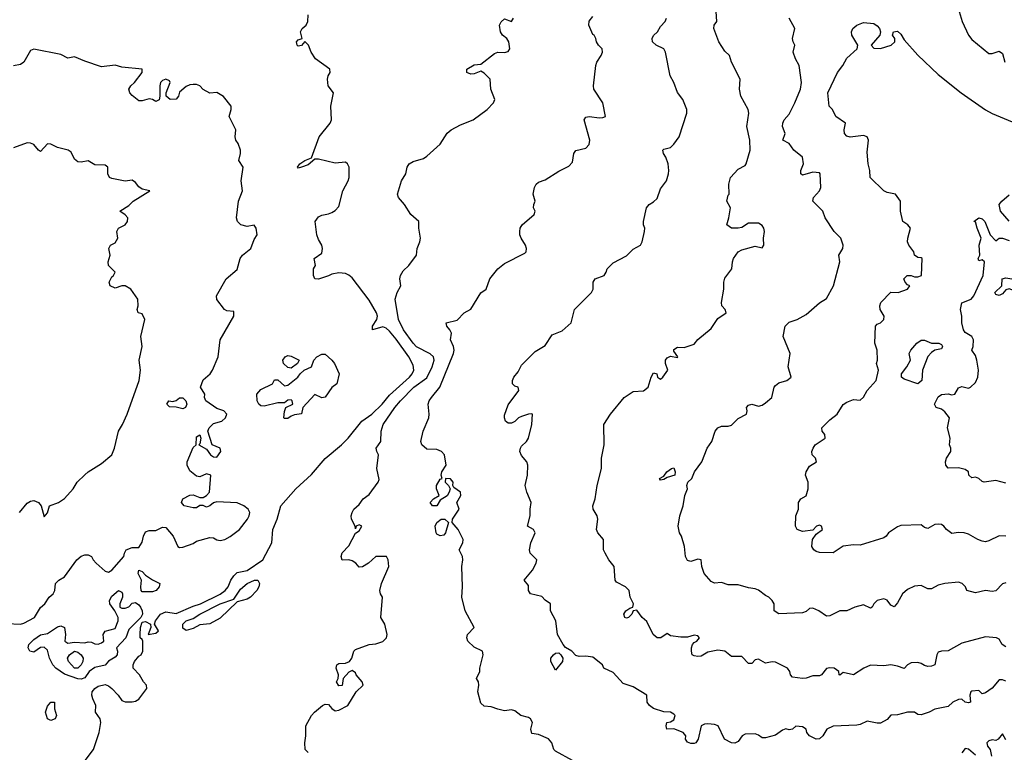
# Model space of a CAD drawing. Header units: metres. Extents: x -51132 to -49532, y -231222 to -229437.
# Tile 567 of 656: x -50220 to -50075, y -230152 to -230043. Entities that reach past the tile are written whole.
import ezdxf

# ---------------------------------------------------------------- set-up
doc = ezdxf.new("R2010")
doc.units = ezdxf.units.M
for name, color, linetype in [('CONTOUR_HALF', 8, 'Continuous'), ('CONTOUR_INDEX', 1, 'Continuous'), ('CONTOUR_INTER', 3, 'Continuous')]:
    doc.layers.add(name, color=color, linetype=linetype)

msp = doc.modelspace()

# ---------------------------------------------------------------- linework, layer by layer
at = {"layer": 'CONTOUR_HALF'}
for points, elevation in [([(-50081.46, -230042.26), (-50081.04, -230043.76), (-50080.09, -230045.76), (-50079.58, -230046.41), (-50077.08, -230048.45), (-50076.58, -230048.46), (-50075.58, -230048.1), (-50075.08, -230048.48), (-50074.72, -230049.76)], 77.5), ([(-50177.58, -230151.71), (-50178.01, -230151.26), (-50178.08, -230150.26), (-50177.92, -230149.26), (-50177.91, -230147.76), (-50177.07, -230146.26), (-50176.66, -230145.76), (-50175.46, -230144.76), (-50175.08, -230144.59), (-50174.58, -230144.62), (-50174.08, -230145.23), (-50173.58, -230145.54), (-50173.08, -230145.45), (-50171.75, -230144.76), (-50170.48, -230142.76), (-50169.46, -230141.76), (-50169.61, -230141.26), (-50170.49, -230140.26), (-50170.58, -230139.94), (-50171.08, -230139.62), (-50171.58, -230139.84), (-50172.41, -230140.76), (-50172.58, -230141.81), (-50173.08, -230141.87), (-50173.41, -230141.26), (-50173.17, -230140.76), (-50173.12, -230140.26), (-50173.47, -230139.26), (-50173.37, -230138.76), (-50173.08, -230138.57), (-50172.08, -230138.53), (-50171.48, -230138.26), (-50171.13, -230137.76), (-50170.82, -230136.76), (-50170.58, -230136.51), (-50168.58, -230135.76), (-50167.58, -230135.65), (-50166.58, -230135.31), (-50166.02, -230134.76), (-50165.92, -230134.26), (-50166.29, -230132.76), (-50166.84, -230131.76), (-50166.62, -230128.76), (-50166.91, -230128.26), (-50167.01, -230127.76), (-50166.77, -230126.76), (-50165.69, -230124.26), (-50165.78, -230123.26), (-50166, -230122.76), (-50167.58, -230122.78), (-50168.69, -230123.76), (-50169.58, -230124.3), (-50170.08, -230124.34), (-50170.53, -230123.76), (-50171.08, -230123.38), (-50171.58, -230123.26), (-50172.58, -230123.28), (-50172.72, -230122.76), (-50172.58, -230122.2), (-50171.58, -230121.18), (-50170.58, -230119.29), (-50170.08, -230118.96), (-50169.64, -230118.26), (-50170.08, -230118.06), (-50170.48, -230118.26), (-50170.58, -230118.65), (-50170.66, -230118.26), (-50171.2, -230117.26), (-50171.22, -230116.76), (-50171.08, -230116.26), (-50170.82, -230115.76), (-50170.08, -230115.1), (-50169.47, -230114.26), (-50168.58, -230113.58), (-50167.23, -230111.76), (-50167.08, -230111.38), (-50167.44, -230109.76), (-50167.21, -230107.76), (-50167.47, -230107.26), (-50167.56, -230106.76), (-50166.86, -230105.76), (-50166.79, -230104.26), (-50166.52, -230103.26), (-50164.81, -230100.76), (-50163.95, -230099.76), (-50162, -230097.76), (-50160.08, -230096.38), (-50159.3, -230094.76), (-50158.99, -230093.76), (-50159.09, -230093.26), (-50159.58, -230092.83), (-50161.58, -230091.78), (-50162.06, -230091.26), (-50163.52, -230089.26), (-50164.25, -230087.76), (-50164.74, -230084.76), (-50164.46, -230083.76), (-50163.89, -230082.76), (-50164.05, -230081.76), (-50163.93, -230081.26), (-50163.58, -230080.56), (-50162.72, -230079.76), (-50161.61, -230078.26), (-50161.48, -230077.26), (-50161.08, -230076.26), (-50161.01, -230075.76), (-50161.24, -230074.26), (-50161.26, -230073.26), (-50162.42, -230072.26), (-50163.38, -230070.76), (-50164.23, -230069.76), (-50164.41, -230069.26), (-50163.79, -230067.26), (-50163.17, -230066.26), (-50162.96, -230065.26), (-50162.65, -230064.76), (-50162.08, -230064.4), (-50160.58, -230063.97), (-50160.08, -230063.62), (-50158.08, -230061.84), (-50157.08, -230060.23), (-50156.45, -230059.76), (-50155.08, -230059.02), (-50153.24, -230058.26), (-50151.18, -230056.76), (-50150.22, -230055.76), (-50150.05, -230055.26), (-50150.63, -230053.76), (-50150.73, -230052.26), (-50151.58, -230051.35), (-50152.08, -230051.07), (-50153.08, -230051.46), (-50153.58, -230051.52), (-50154.16, -230051.26), (-50154.15, -230050.76), (-50153.08, -230050.16), (-50152.08, -230050.04), (-50150.08, -230048.48), (-50149.58, -230048.29), (-50148.58, -230048.3), (-50148.08, -230048.17), (-50147.82, -230047.76), (-50147.97, -230046.76), (-50148.27, -230046.26), (-50148.87, -230045.76), (-50149.2, -230045.26), (-50149.33, -230044.26), (-50149.08, -230043.81), (-50148.58, -230043.33), (-50147.58, -230043.72), (-50147.29, -230043.26)], 75.5), ([(-50074.58, -230141.18), (-50075.08, -230140.97), (-50075.58, -230140.98), (-50076.58, -230142.23), (-50077.58, -230142.9), (-50078.08, -230143.02), (-50078.58, -230142.55), (-50079.58, -230142.67), (-50079.73, -230142.76), (-50079.88, -230143.26), (-50079.81, -230144.26), (-50080.08, -230144.38), (-50080.58, -230144.25), (-50081.08, -230143.85), (-50081.58, -230143.86), (-50082.39, -230144.26), (-50083.08, -230144.91), (-50085.08, -230145.33), (-50085.9, -230145.76), (-50087.08, -230146.14), (-50087.58, -230146.08), (-50088.08, -230145.77), (-50089.08, -230145.76), (-50090.58, -230146.15), (-50091.58, -230146.17), (-50092.08, -230146.85), (-50093.08, -230147.37), (-50093.58, -230147.39), (-50095.08, -230147.07), (-50096.08, -230147.57), (-50096.58, -230147.67), (-50100.08, -230147.82), (-50100.99, -230148.26), (-50101.61, -230149.26), (-50102.08, -230149.67), (-50102.58, -230149.73), (-50103.58, -230149.27), (-50103.98, -230148.76), (-50104.04, -230148.26), (-50104.58, -230147.92), (-50105.58, -230147.83), (-50106.08, -230148.24), (-50106.58, -230148.35), (-50107.08, -230148.2), (-50107.58, -230148.39), (-50108.58, -230149.14), (-50110.08, -230149.56), (-50110.58, -230149.52), (-50111.08, -230149.14), (-50111.58, -230148.96), (-50113.08, -230149.02), (-50113.51, -230149.26), (-50114.08, -230150.08), (-50114.58, -230150.31), (-50115.08, -230150.27), (-50116.1, -230149.76), (-50117.06, -230147.76), (-50117.58, -230147.57), (-50118.58, -230147.49), (-50119.08, -230147.51), (-50119.57, -230147.76), (-50119.99, -230149.76), (-50120.33, -230150.26), (-50120.58, -230150.39), (-50121.08, -230150.39), (-50121.58, -230150.2), (-50121.87, -230149.76), (-50121.81, -230149.26), (-50122.24, -230148.76), (-50123.58, -230148.23), (-50124.61, -230148.26), (-50124.73, -230147.76), (-50124.61, -230147.26), (-50124.08, -230147.18), (-50123.58, -230146.87), (-50123.41, -230146.26), (-50123.58, -230146.04), (-50124.08, -230145.75), (-50125.08, -230145.68), (-50126.58, -230145.21), (-50127.21, -230144.76), (-50127.53, -230144.26), (-50127.58, -230143.26), (-50129.58, -230142), (-50131.08, -230141.5), (-50132.58, -230139.91), (-50133.92, -230139.26), (-50134.13, -230138.76), (-50135.58, -230137.61), (-50136.58, -230137.47), (-50137.58, -230137.54), (-50138.08, -230137.4), (-50138.64, -230136.76), (-50139.58, -230136.18), (-50139.94, -230135.76), (-50140.76, -230134.26), (-50141.03, -230132.26), (-50141.8, -230130.76), (-50141.8, -230129.76), (-50142.58, -230129.22), (-50143.08, -230128.66), (-50144.76, -230128.26), (-50145.06, -230127.76), (-50145.08, -230127.05), (-50145.7, -230126.26), (-50144.46, -230124.76), (-50143.92, -230123.76), (-50143.83, -230123.26), (-50144.79, -230122.26), (-50144.89, -230121.76), (-50144.7, -230120.76), (-50144.07, -230119.26), (-50144.3, -230118.76), (-50145.21, -230118.26), (-50144.81, -230116.76), (-50144.83, -230115.76), (-50144.68, -230114.76), (-50145.32, -230113.26), (-50145.54, -230112.26), (-50145.18, -230110.76), (-50145.16, -230109.26), (-50145.29, -230108.76), (-50146.08, -230107.85), (-50146.33, -230107.26), (-50146.26, -230106.76), (-50146.08, -230106.45), (-50145.34, -230105.76), (-50145.05, -230105.26), (-50144.56, -230103.26), (-50144.47, -230101.76), (-50144.58, -230101.67), (-50145.08, -230101.72), (-50146.08, -230102.06), (-50146.53, -230102.26), (-50147.08, -230102.8), (-50147.58, -230103.06), (-50148.08, -230103.05), (-50148.44, -230102.76), (-50148.61, -230102.26), (-50148.58, -230101.87), (-50148.08, -230100.35), (-50146.47, -230098.26), (-50146.59, -230097.76), (-50147.08, -230097.62), (-50147.44, -230097.26), (-50147.42, -230096.76), (-50147.22, -230096.26), (-50146.58, -230095.48), (-50146.08, -230094.51), (-50144.08, -230092.49), (-50142.58, -230091.59), (-50141.58, -230090.02), (-50140.08, -230089.44), (-50138.76, -230088.26), (-50138.25, -230086.26), (-50135.75, -230083.76), (-50135.53, -230083.26), (-50135.51, -230082.26), (-50135.19, -230081.76), (-50133.89, -230081.26), (-50133.58, -230080.77), (-50133.46, -230080.26), (-50132.58, -230079.38), (-50130.58, -230078.35), (-50129.58, -230077.36), (-50128.51, -230076.76), (-50128.25, -230076.26), (-50127.93, -230074.76), (-50127.9, -230074.26), (-50128.08, -230073.76), (-50128.08, -230073.26), (-50127.64, -230071.26), (-50127.22, -230070.76), (-50126.58, -230070.4), (-50126.08, -230069.86), (-50125.58, -230068.44), (-50124.7, -230067.26), (-50124.41, -230066.26), (-50124.33, -230065.76), (-50124.45, -230064.76), (-50124.8, -230063.76), (-50125.14, -230063.26), (-50125.22, -230062.76), (-50125.08, -230062.58), (-50124.08, -230062.37), (-50123.58, -230061.88), (-50122.79, -230060.76), (-50121.67, -230057.26), (-50121.67, -230056.76), (-50122.28, -230055.26), (-50123.08, -230054.25), (-50123.61, -230052.76), (-50124.15, -230051.76), (-50124.81, -230048.26), (-50125.08, -230047.76), (-50126.22, -230047.26), (-50126.77, -230046.76), (-50126.81, -230046.26), (-50126.58, -230045.82), (-50126, -230045.26), (-50125.58, -230044.49), (-50124.89, -230043.76), (-50124.66, -230043.26)], 76.5), ([(-50074.58, -230126.67), (-50075.08, -230126.8), (-50076.08, -230127.85), (-50076.58, -230127.94), (-50077.58, -230127.76), (-50079.08, -230128.12), (-50080.32, -230127.76), (-50080.56, -230127.26), (-50081.03, -230126.76), (-50081.58, -230126.55), (-50083.58, -230126.74), (-50084.58, -230126.99), (-50085.58, -230127.54), (-50086.08, -230127.52), (-50087.08, -230127.04), (-50088.08, -230127.14), (-50089.08, -230127.65), (-50089.86, -230128.26), (-50090.58, -230129.6), (-50091.08, -230130.18), (-50091.58, -230129.96), (-50092.08, -230129.23), (-50092.58, -230128.99), (-50093.59, -230129.26), (-50094.09, -230129.76), (-50094.3, -230130.26), (-50094.58, -230130.38), (-50095.58, -230129.91), (-50096.87, -230130.26), (-50098.08, -230130.8), (-50099.08, -230130.77), (-50100.58, -230131.51), (-50101.08, -230131.57), (-50102.21, -230130.76), (-50103.08, -230130.38), (-50103.58, -230130.46), (-50104.08, -230130.86), (-50104.58, -230131.06), (-50108.08, -230131.21), (-50108.77, -230130.76), (-50108.8, -230129.76), (-50109.08, -230129.24), (-50109.56, -230128.76), (-50110.08, -230128.53), (-50111.08, -230127.75), (-50111.58, -230127.52), (-50112.58, -230127.39), (-50114.08, -230126.95), (-50115.58, -230126.92), (-50116.58, -230126.58), (-50117.58, -230126.68), (-50118.08, -230126.47), (-50119.13, -230125.26), (-50119.47, -230124.26), (-50119.58, -230123.25), (-50120.08, -230123.13), (-50121.08, -230123.51), (-50121.58, -230123.37), (-50121.88, -230122.76), (-50122.03, -230121.26), (-50122.48, -230119.76), (-50122.77, -230119.26), (-50122.98, -230118.26), (-50122.73, -230116.76), (-50122.23, -230115.26), (-50121.96, -230113.76), (-50121.58, -230112.76), (-50121.66, -230112.26), (-50121.51, -230111.76), (-50120.96, -230111.26), (-50120.56, -230110.26), (-50119.49, -230108.76), (-50118.67, -230106.76), (-50118, -230105.76), (-50117.51, -230104.26), (-50117.08, -230103.76), (-50116.58, -230103.51), (-50115.58, -230103.52), (-50115.08, -230103.34), (-50114.08, -230102.4), (-50112.89, -230101.76), (-50112.79, -230101.26), (-50112.89, -230100.76), (-50112.58, -230100.41), (-50112.08, -230100.28), (-50111.08, -230100.57), (-50110.58, -230100.41), (-50110.08, -230100.07), (-50109.12, -230099.26), (-50108.8, -230097.76), (-50108.58, -230097.49), (-50108.08, -230097.11), (-50106.94, -230096.76), (-50106.28, -230096.26), (-50106.73, -230094.76), (-50106.4, -230092.76), (-50107.44, -230090.26), (-50107.18, -230088.76), (-50106.58, -230088.15), (-50105.4, -230087.76), (-50104.08, -230087.03), (-50102.08, -230085.29), (-50101.08, -230084.67), (-50100.02, -230082.76), (-50099.07, -230079.26), (-50099.23, -230078.26), (-50098.67, -230077.26), (-50098.58, -230076.76), (-50098.96, -230075.76), (-50099.95, -230074.76), (-50101.26, -230072.76), (-50101.58, -230071.75), (-50103.06, -230070.26), (-50103, -230069.76), (-50102.09, -230068.76), (-50101.88, -230068.26), (-50101.99, -230066.26), (-50102.08, -230066.11), (-50103.08, -230065.99), (-50104.58, -230066.46), (-50104.83, -230066.26), (-50104.87, -230065.76), (-50104.48, -230064.76), (-50104.58, -230063.79), (-50105.9, -230062.76), (-50106.58, -230061.75), (-50107.53, -230061.26), (-50107.17, -230060.26), (-50107.55, -230059.26), (-50107.53, -230058.76), (-50107.29, -230058.26), (-50106.58, -230057.45), (-50105.75, -230055.76), (-50104.9, -230053.76), (-50104.74, -230052.76), (-50105.12, -230050.26), (-50105.65, -230049.26), (-50105.97, -230048.26), (-50105.73, -230047.26), (-50105.99, -230046.76), (-50106.07, -230046.26), (-50105.75, -230044.76), (-50106.55, -230043.26)], 77.5), ([(-50222.08, -230132.65), (-50220.08, -230132.75), (-50219.58, -230132.62), (-50217.99, -230131.76), (-50217.08, -230130.3), (-50216.47, -230129.76), (-50215.81, -230128.76), (-50215.23, -230128.26), (-50214.97, -230127.76), (-50214.87, -230126.76), (-50214.4, -230126.26), (-50213.58, -230125.76), (-50211.74, -230123.26), (-50211.08, -230122.72), (-50210.58, -230122.51), (-50210.08, -230122.5), (-50209.58, -230122.75), (-50209.35, -230123.26), (-50208.86, -230123.76), (-50207.58, -230124.91), (-50207.08, -230125.09), (-50206.58, -230124.8), (-50204.78, -230122.76), (-50204.72, -230122.26), (-50204.44, -230121.76), (-50203.58, -230121.42), (-50202.58, -230121.44), (-50202.08, -230120.65), (-50201.92, -230119.76), (-50201.58, -230119.11), (-50201.08, -230118.94), (-50200.08, -230118.94), (-50199.08, -230118.45), (-50198.58, -230118.48), (-50197.52, -230119.76), (-50196.81, -230121.26), (-50196.58, -230121.41), (-50196.08, -230121.37), (-50194.58, -230120.86), (-50194.08, -230120.49), (-50192.08, -230119.95), (-50191.58, -230119.98), (-50191.08, -230120.32), (-50190.58, -230120.41), (-50189.89, -230120.26), (-50189.08, -230119.82), (-50187.71, -230118.76), (-50186.52, -230117.26), (-50186.28, -230116.76), (-50186.22, -230116.26), (-50186.43, -230115.76), (-50187.07, -230115.26), (-50188.08, -230114.84), (-50191.08, -230114.7), (-50191.58, -230114.83), (-50192.08, -230115.28), (-50192.58, -230115.45), (-50193.08, -230115.22), (-50193.58, -230115.21), (-50194.08, -230115.56), (-50194.58, -230115.59), (-50195.9, -230115.26), (-50196.29, -230114.76), (-50196.08, -230114.23), (-50195.08, -230113.72), (-50194.58, -230113.64), (-50193.58, -230114.05), (-50193.08, -230114.03), (-50192.58, -230113.76), (-50192.16, -230113.26), (-50191.97, -230110.76), (-50192.58, -230110.55), (-50193.58, -230110.99), (-50194.08, -230110.91), (-50195.08, -230110.12), (-50195.45, -230109.26), (-50195.47, -230108.76), (-50194.58, -230106.64), (-50194.13, -230106.26), (-50194.08, -230105.1), (-50193.58, -230104.81), (-50193.41, -230105.26), (-50193.58, -230106.14), (-50193.72, -230106.26), (-50192.58, -230106.92), (-50192, -230107.76), (-50191.58, -230108.06), (-50191.08, -230108.1), (-50190.47, -230107.26), (-50190.57, -230106.76), (-50191.75, -230106.26), (-50192.4, -230104.26), (-50192.22, -230103.76), (-50191.58, -230103.12), (-50190.34, -230102.76), (-50189.78, -230102.26), (-50189.57, -230101.76), (-50190.06, -230101.26), (-50191.08, -230100.92), (-50192.69, -230099.76), (-50192.89, -230099.26), (-50192.84, -230098.76), (-50193.5, -230097.76), (-50193.08, -230096.68), (-50192.05, -230095.76), (-50191.71, -230095.26), (-50190.86, -230093.26), (-50190.58, -230090.76), (-50188.58, -230087.26), (-50188.58, -230086.58), (-50189.58, -230086.46), (-50189.93, -230086.26), (-50191.08, -230084.79), (-50191.1, -230084.26), (-50189.7, -230081.76), (-50188.08, -230080.35), (-50187.64, -230078.76), (-50187.29, -230078.26), (-50186.06, -230077.26), (-50185.58, -230075.94), (-50185.1, -230075.26), (-50185.24, -230074.26), (-50185.58, -230073.84), (-50186.58, -230074.01), (-50187.52, -230073.76), (-50188.03, -230073.26), (-50188.18, -230072.76), (-50187.88, -230070.26), (-50187.29, -230068.76), (-50187.49, -230067.26), (-50187.16, -230065.26), (-50187.81, -230064.26), (-50187.56, -230063.26), (-50187.56, -230062.76), (-50187.91, -230061.76), (-50188.28, -230061.26), (-50188.38, -230060.76), (-50188.26, -230059.76), (-50189.25, -230057.76), (-50188.95, -230056.76), (-50188.95, -230056.26), (-50190.08, -230054.84), (-50191.08, -230054.25), (-50192.08, -230054.34), (-50193.08, -230053.77), (-50193.58, -230053.26), (-50194.08, -230053.07), (-50194.58, -230053.05), (-50195.08, -230053.08), (-50195.58, -230053.36), (-50196.58, -230054.19), (-50196.75, -230054.76), (-50197.08, -230055.23), (-50197.96, -230055.26), (-50198.55, -230054.76), (-50198.57, -230054.26), (-50197.98, -230052.76), (-50198.08, -230052.51), (-50198.58, -230052.28), (-50199.08, -230052.45), (-50199.38, -230052.76), (-50199.5, -230053.26), (-50199.48, -230054.76), (-50199.58, -230055.3), (-50200.08, -230055.56), (-50200.58, -230055.25), (-50201.08, -230055.17), (-50202.08, -230055.44), (-50202.58, -230055.44), (-50203.58, -230054.69), (-50203.91, -230054.26), (-50204.04, -230053.76), (-50203.77, -230053.26), (-50203.24, -230052.76), (-50202.11, -230051.26), (-50202.08, -230050.76), (-50205.08, -230050.47), (-50206.08, -230050.21), (-50208.08, -230050.43), (-50210.58, -230049.6), (-50212.08, -230048.94), (-50213.08, -230049.17), (-50214.08, -230048.62), (-50218.08, -230047.81), (-50218.58, -230048.04), (-50219.58, -230049.75), (-50220.08, -230050.11), (-50221.08, -230050.27)], 74.5), ([(-50074.08, -230073.25), (-50075.36, -230071.76), (-50075.57, -230070.76), (-50075.17, -230070.26), (-50074.08, -230069.36)], 78.5), ([(-50074.58, -230111.91), (-50076.08, -230111.53), (-50077.76, -230111.76), (-50078.08, -230111.66), (-50078.58, -230111.23), (-50079.08, -230111.05), (-50079.58, -230111.16), (-50080.06, -230110.76), (-50080.11, -230110.26), (-50080.58, -230109.91), (-50081.58, -230109.68), (-50083.08, -230109.71), (-50083.45, -230109.26), (-50083.47, -230108.76), (-50083.36, -230108.26), (-50082.7, -230107.26), (-50082.69, -230106.76), (-50082.92, -230106.26), (-50082.82, -230105.26), (-50083.18, -230103.76), (-50082.91, -230102.26), (-50083.58, -230101.41), (-50084.08, -230101.01), (-50084.85, -230100.76), (-50085.13, -230100.26), (-50084.58, -230099.19), (-50084.08, -230098.84), (-50083.08, -230098.74), (-50082.58, -230098.9), (-50082.13, -230098.76), (-50081.58, -230097.83), (-50081.08, -230097.64), (-50080.08, -230097.91), (-50079.78, -230097.76), (-50079.08, -230097.05), (-50078.73, -230096.26), (-50078.62, -230095.26), (-50078.85, -230093.76), (-50079.08, -230093.08), (-50079.61, -230092.26), (-50079.39, -230091.76), (-50079.36, -230090.76), (-50079.59, -230090.26), (-50080.58, -230089.67), (-50080.81, -230089.26), (-50081.08, -230088.26), (-50081.07, -230087.26), (-50081.26, -230086.26), (-50081.08, -230085.29), (-50079.7, -230084.76), (-50079.32, -230084.26), (-50077.91, -230081.26), (-50077.71, -230079.26), (-50078.08, -230078.92), (-50078.58, -230079.11), (-50078.66, -230078.76), (-50078.42, -230078.26), (-50078.53, -230076.76), (-50078.21, -230075.76), (-50078.84, -230074.26), (-50079.08, -230073.33), (-50079.32, -230073.26), (-50078.58, -230072.76), (-50078.08, -230072.87), (-50077.68, -230073.26), (-50076.92, -230075.26), (-50076.08, -230076.13), (-50075.58, -230075.73), (-50075.08, -230075.75), (-50074.08, -230076.09)], 78.5), ([(-50087.74, -230091.26), (-50087.08, -230090.83), (-50086.58, -230090.79), (-50085.58, -230091.23), (-50084.49, -230091.26), (-50084.08, -230091.46), (-50083.92, -230091.76), (-50084.08, -230092.08), (-50085.08, -230092.27), (-50085.58, -230092.61), (-50086.08, -230093.22), (-50086.91, -230095.26), (-50086.98, -230096.76), (-50087.58, -230097.24), (-50089.58, -230096.56), (-50090.01, -230096.26), (-50090, -230095.76), (-50089.19, -230094.76), (-50088.66, -230093.76), (-50088.88, -230092.76), (-50088.61, -230092.26), (-50087.74, -230091.26)], 78.5), ([(-50198.17, -230099.76), (-50197.58, -230099.89), (-50197.08, -230099.72), (-50196.58, -230099.32), (-50196.08, -230099.32), (-50195.66, -230099.76), (-50195.5, -230100.26), (-50195.72, -230100.76), (-50196.08, -230100.95), (-50197.08, -230100.7), (-50198.08, -230100.66), (-50198.43, -230100.26), (-50198.17, -230099.76)], 74.5), ([(-50123.93, -230109.76), (-50123.58, -230109.66), (-50123.4, -230110.26), (-50123.46, -230110.76), (-50124.58, -230111.11), (-50125.08, -230111.4), (-50125.58, -230111.48), (-50125.74, -230111.26), (-50125.08, -230110.9), (-50124.64, -230110.26), (-50123.93, -230109.76)], 77.5), ([(-50185.52, -230126.26), (-50185.02, -230126.26), (-50184.79, -230126.76), (-50184.88, -230127.26), (-50185.16, -230127.76), (-50186.1, -230128.76), (-50186.58, -230129.08), (-50188.08, -230129.45), (-50190.58, -230131.88), (-50192.08, -230132.71), (-50193.58, -230132.87), (-50194.58, -230133.38), (-50195.58, -230133.69), (-50196.08, -230133.35), (-50196.09, -230132.76), (-50195.62, -230132.26), (-50194.58, -230131.92), (-50193.56, -230131.26), (-50190.57, -230129.76), (-50188.58, -230129.07), (-50187.58, -230127.56), (-50186.58, -230126.76), (-50185.52, -230126.26)], 75.5), ([(-50212.82, -230137.26), (-50212.08, -230136.76), (-50211.58, -230136.91), (-50211.08, -230137.29), (-50210.81, -230137.76), (-50210.85, -230138.26), (-50211.08, -230138.76), (-50211.58, -230139.26), (-50212.08, -230139.24), (-50212.96, -230138.26), (-50213.1, -230137.76), (-50212.82, -230137.26)], 75.5), ([(-50141.38, -230137.26), (-50141.08, -230137.03), (-50140.58, -230136.98), (-50140.26, -230137.26), (-50139.99, -230137.76), (-50140.06, -230138.26), (-50141.08, -230139.54), (-50141.74, -230138.26), (-50141.78, -230137.76), (-50141.38, -230137.26)], 76.5)]:
    msp.add_lwpolyline(points, dxfattribs=dict(at, elevation=elevation))
at = {"layer": 'CONTOUR_INDEX', "elevation": 75}
for points in [[(-50210.81, -230153.26), (-50209.26, -230151.26), (-50208.44, -230148.76), (-50208.19, -230147.26), (-50208.29, -230146.76), (-50208.98, -230145.76), (-50208.94, -230144.76), (-50209.38, -230143.76), (-50209.51, -230143.26), (-50209.47, -230142.76), (-50209.1, -230142.26), (-50208.58, -230141.9), (-50207.58, -230141.67), (-50207.08, -230141.85), (-50206.55, -230142.26), (-50205.63, -230143.26), (-50205.08, -230144.05), (-50204.58, -230144.2), (-50203.58, -230144.22), (-50203.08, -230144.12), (-50202.58, -230143.81), (-50201.41, -230142.26), (-50201.46, -230141.76), (-50201.91, -230141.26), (-50202.51, -230140.26), (-50203.43, -230139.26), (-50203.44, -230138.76), (-50203.21, -230138.26), (-50202.58, -230137.46), (-50202.24, -230137.26), (-50202.01, -230136.76), (-50201.98, -230135.26), (-50202.08, -230135), (-50202.38, -230134.76), (-50202.4, -230134.26), (-50202.35, -230133.26), (-50202.08, -230132.48), (-50201.58, -230132.37), (-50200.85, -230132.76), (-50200.83, -230133.26), (-50201.19, -230134.26), (-50200.08, -230134.09), (-50199.69, -230133.76), (-50200.25, -230132.76), (-50200.14, -230132.26), (-50199.38, -230131.26), (-50198.58, -230130.95), (-50197.08, -230131.2), (-50194.58, -230130.09), (-50193.5, -230129.76), (-50190.58, -230128.32), (-50189.85, -230127.76), (-50189.42, -230127.26), (-50189, -230126.26), (-50188.58, -230125.62), (-50188.08, -230125.14), (-50186.58, -230124.83), (-50184.3, -230123.26), (-50182.97, -230120.76), (-50182.81, -230118.76), (-50182.15, -230117.26), (-50181.63, -230115.26), (-50179.41, -230112.76), (-50177.08, -230110.63), (-50175.08, -230108.29), (-50172.66, -230106.26), (-50171.67, -230105.26), (-50169.66, -230102.76), (-50168.18, -230101.76), (-50166.68, -230100.26), (-50165.58, -230098.95), (-50162.63, -230096.26), (-50162.21, -230095.76), (-50162, -230095.26), (-50162.08, -230094.52), (-50162.74, -230093.26), (-50164.58, -230090.65), (-50165.58, -230089.47), (-50166.08, -230089.03), (-50166.58, -230088.82), (-50168.11, -230089.26), (-50168.1, -230088.76), (-50167.44, -230087.76), (-50167.37, -230087.26), (-50167.48, -230086.76), (-50168.58, -230084.92), (-50171.08, -230081.59), (-50171.58, -230081.19), (-50172.08, -230080.98), (-50173.08, -230080.86), (-50174.08, -230081.04), (-50174.58, -230081.31), (-50176.08, -230081.78), (-50176.61, -230081.76), (-50176.82, -230081.26), (-50176.79, -230080.26), (-50176.52, -230079.76), (-50176.69, -230078.76), (-50175.58, -230077.94), (-50175.45, -230077.26), (-50175.55, -230076.76), (-50176.08, -230075.95), (-50176.3, -230075.26), (-50176.53, -230073.26), (-50176.08, -230072.59), (-50175.58, -230072.34), (-50174.58, -230072.17), (-50174.08, -230071.96), (-50173.58, -230071.65), (-50173.08, -230071.09), (-50172.48, -230068.76), (-50171.68, -230067.26), (-50171.53, -230066.76), (-50171.54, -230065.26), (-50171.77, -230064.76), (-50172.08, -230064.54), (-50173.58, -230064.67), (-50176.08, -230064.09), (-50176.58, -230064.09), (-50177.58, -230064.89), (-50178.58, -230065.28), (-50179.08, -230065.38), (-50179.14, -230065.26), (-50178.81, -230064.76), (-50178.08, -230064.26), (-50177.08, -230063.88), (-50175.96, -230060.76), (-50174.36, -230058.76), (-50174.15, -230058.26), (-50174.25, -230056.26), (-50173.84, -230054.26), (-50174.64, -230053.26), (-50174.73, -230052.26), (-50174.65, -230051.76), (-50174.32, -230051.26), (-50174.41, -230050.76), (-50176.52, -230049.26), (-50177.14, -230048.26), (-50177.52, -230047.26), (-50178.08, -230046.7), (-50178.58, -230047.31), (-50179.08, -230047.38), (-50179.23, -230047.26), (-50179.3, -230046.76), (-50179.08, -230046.44), (-50178.45, -230046.26), (-50178.74, -230045.26), (-50178.46, -230044.76), (-50177.87, -230044.26), (-50177.61, -230043.76), (-50177.59, -230042.76)], [(-50176.31, -230093.26), (-50175.58, -230092.86), (-50175.08, -230092.87), (-50174.08, -230093.76), (-50173.72, -230094.26), (-50173.03, -230095.76), (-50173.35, -230097.26), (-50174.08, -230097.79), (-50175.08, -230099.23), (-50175.58, -230099.33), (-50176.58, -230098.82), (-50178.37, -230100.76), (-50178.58, -230101.69), (-50179.58, -230101.83), (-50180.08, -230102.01), (-50180.58, -230102.36), (-50181.08, -230102.38), (-50181.2, -230102.26), (-50181.08, -230101.33), (-50180.89, -230100.76), (-50179.86, -230100.26), (-50179.93, -230099.76), (-50180.08, -230099.62), (-50180.58, -230099.65), (-50181.08, -230100.05), (-50182.08, -230100.05), (-50184.08, -230100.58), (-50184.58, -230100.53), (-50184.86, -230100.26), (-50185.1, -230099.76), (-50185.14, -230098.76), (-50184.58, -230098.07), (-50182.83, -230097.26), (-50182.58, -230096.68), (-50182.08, -230096.68), (-50181.08, -230097.53), (-50180.58, -230097.44), (-50179.09, -230096.26), (-50178.76, -230095.76), (-50178.2, -230095.26), (-50177.07, -230094.76), (-50176.73, -230093.76), (-50176.31, -230093.26)], [(-50180.98, -230093.26), (-50180.58, -230093.08), (-50180.08, -230093.18), (-50178.92, -230093.76), (-50179.18, -230094.26), (-50180.08, -230094.96), (-50180.58, -230094.83), (-50181.24, -230094.26), (-50181.33, -230093.76), (-50180.98, -230093.26)], [(-50202.59, -230124.76), (-50202.08, -230124.99), (-50201.58, -230125.53), (-50200.58, -230126.2), (-50199.5, -230126.76), (-50199.56, -230127.26), (-50200.05, -230127.76), (-50200.58, -230127.98), (-50202.08, -230127.96), (-50202.24, -230127.76), (-50202.27, -230127.26), (-50202.19, -230126.26), (-50202.69, -230125.26), (-50202.59, -230124.76)], [(-50205.61, -230127.76), (-50205.08, -230128.01), (-50204.98, -230128.26), (-50205, -230128.76), (-50205.37, -230129.76), (-50205.37, -230130.26), (-50205.08, -230130.4), (-50204.58, -230130.4), (-50204.08, -230130.2), (-50203.58, -230129.63), (-50203.08, -230129.54), (-50202.58, -230129.9), (-50202.35, -230130.26), (-50202.07, -230130.76), (-50202.04, -230131.26), (-50202.27, -230131.76), (-50204.08, -230133.56), (-50204.52, -230134.76), (-50205.88, -230136.26), (-50205.75, -230136.76), (-50205.79, -230137.26), (-50206.08, -230137.61), (-50207.08, -230138.24), (-50207.58, -230138.79), (-50209.08, -230139.15), (-50209.92, -230139.76), (-50210.58, -230140.7), (-50211.08, -230140.9), (-50211.58, -230140.85), (-50213.58, -230140.12), (-50214.86, -230139.26), (-50215.26, -230138.76), (-50215.77, -230137.76), (-50216.08, -230136.58), (-50216.58, -230136.17), (-50217.08, -230136.21), (-50218.08, -230136.9), (-50218.66, -230136.76), (-50218.94, -230136.26), (-50218.82, -230135.76), (-50218.08, -230135), (-50217.08, -230134.35), (-50216.08, -230134.15), (-50214.58, -230133.14), (-50214.08, -230132.98), (-50213.57, -230133.26), (-50213.39, -230134.26), (-50213.51, -230135.26), (-50213.08, -230135.56), (-50212.08, -230135.41), (-50210.58, -230135.5), (-50210.08, -230135.38), (-50209.58, -230135.4), (-50209.08, -230135.64), (-50208.58, -230135.7), (-50208.08, -230135.53), (-50207.74, -230135.26), (-50207.87, -230134.26), (-50207.58, -230133.81), (-50206.08, -230133.4), (-50205.64, -230132.26), (-50205.63, -230131.76), (-50206.12, -230130.76), (-50206.87, -230129.76), (-50206.92, -230129.26), (-50206.58, -230128.64), (-50205.61, -230127.76)], [(-50215.42, -230144.26), (-50215.05, -230144.26), (-50215.06, -230145.26), (-50214.75, -230146.26), (-50214.96, -230146.76), (-50215.58, -230146.96), (-50216.08, -230146.76), (-50216.37, -230145.76), (-50216.08, -230144.88), (-50215.58, -230144.28), (-50215.42, -230144.26)]]:
    msp.add_lwpolyline(points, dxfattribs=at)
at = {"layer": 'CONTOUR_INTER'}
for points, elevation in [([(-50074.58, -230136.12), (-50075.14, -230135.76), (-50075.58, -230134.97), (-50075.95, -230134.76), (-50077.58, -230134.62), (-50081.08, -230135.54), (-50083.08, -230136.69), (-50084.08, -230136.74), (-50084.58, -230136.89), (-50084.77, -230137.26), (-50085.08, -230138.74), (-50085.58, -230138.94), (-50086.08, -230138.99), (-50086.58, -230138.88), (-50087.08, -230138.55), (-50087.58, -230138.41), (-50088.58, -230138.46), (-50089.12, -230138.76), (-50089.58, -230139.32), (-50090.58, -230138.94), (-50091.58, -230138.74), (-50092.58, -230138.92), (-50094.58, -230138.81), (-50095.55, -230139.26), (-50097.08, -230140.23), (-50098.58, -230139.87), (-50099.08, -230140.3), (-50099.19, -230140.26), (-50099.25, -230139.76), (-50099.92, -230139.26), (-50100.58, -230139.21), (-50101.08, -230139.29), (-50101.8, -230140.26), (-50102.08, -230140.4), (-50103.08, -230140.39), (-50104.08, -230140.74), (-50104.58, -230140.79), (-50106.08, -230140.6), (-50106.37, -230140.26), (-50106.46, -230139.76), (-50106.82, -230139.26), (-50108.58, -230138.38), (-50109.08, -230138.33), (-50110.08, -230138.49), (-50111.08, -230137.92), (-50111.58, -230138.02), (-50112.08, -230138.54), (-50112.58, -230138.58), (-50113.58, -230137.54), (-50115.08, -230137.54), (-50116.08, -230136.76), (-50117.08, -230136.61), (-50117.58, -230136.67), (-50118.58, -230136.87), (-50119.58, -230137.5), (-50120.08, -230137.55), (-50120.58, -230137.44), (-50120.87, -230137.26), (-50121.01, -230136.76), (-50120.97, -230136.26), (-50120.83, -230135.76), (-50120.58, -230135.46), (-50120.19, -230135.26), (-50119.82, -230134.76), (-50120.08, -230134.49), (-50120.58, -230134.36), (-50121.58, -230134.67), (-50122.58, -230134.69), (-50124.08, -230134.46), (-50124.58, -230134.13), (-50125.5, -230134.76), (-50126.08, -230134.76), (-50126.63, -230134.26), (-50127.58, -230132.37), (-50128.29, -230131.76), (-50129.08, -230130.71), (-50129.58, -230130.78), (-50129.81, -230131.26), (-50130.29, -230131.76), (-50130.58, -230131.89), (-50130.83, -230131.76), (-50130.96, -230131.26), (-50130.67, -230130.76), (-50130.08, -230130.37), (-50129.64, -230130.26), (-50129.55, -230129.76), (-50130.06, -230128.76), (-50130.17, -230127.76), (-50130.75, -230127.26), (-50132.08, -230126.54), (-50132.25, -230126.26), (-50132.4, -230124.26), (-50133.18, -230123.26), (-50133.76, -230122.26), (-50133.96, -230121.76), (-50133.99, -230120.26), (-50134.83, -230119.26), (-50135, -230118.76), (-50134.82, -230117.26), (-50134.9, -230116.76), (-50135.5, -230115.76), (-50135.56, -230115.26), (-50135.19, -230114.26), (-50134.93, -230112.26), (-50134.3, -230109.76), (-50134.3, -230108.26), (-50133.89, -230106.26), (-50133.91, -230103.26), (-50132.93, -230101.76), (-50130.94, -230099.26), (-50129.58, -230098.37), (-50128.08, -230098.27), (-50127.39, -230097.76), (-50126.93, -230096.26), (-50126.58, -230095.65), (-50126.13, -230095.76), (-50125.99, -230096.26), (-50125.58, -230096.55), (-50125.23, -230096.26), (-50124.5, -230095.26), (-50124.82, -230094.26), (-50124.83, -230093.76), (-50124.58, -230093.41), (-50124.08, -230093.16), (-50123.08, -230093.38), (-50123.01, -230093.26), (-50123.58, -230092.42), (-50123.58, -230092.18), (-50123.08, -230091.85), (-50122.08, -230091.9), (-50120.58, -230091.38), (-50120.08, -230090.73), (-50118.08, -230089.07), (-50117.08, -230087.62), (-50115.89, -230086.76), (-50116.04, -230086.26), (-50116.52, -230085.76), (-50116.54, -230085.26), (-50116.2, -230083.26), (-50116.21, -230082.26), (-50116.08, -230081.64), (-50115.02, -230080.26), (-50114.96, -230079.26), (-50114.81, -230078.76), (-50114.08, -230077.76), (-50113.58, -230077.48), (-50111.58, -230076.92), (-50110.58, -230077.15), (-50110.32, -230076.76), (-50110.37, -230075.76), (-50110.2, -230074.76), (-50110.29, -230074.26), (-50110.58, -230073.85), (-50111.08, -230073.54), (-50112.58, -230073.52), (-50113.58, -230074.19), (-50114.08, -230074.27), (-50115.08, -230074.29), (-50115.77, -230073.76), (-50115.46, -230072.76), (-50115.23, -230071.26), (-50115.78, -230070.26), (-50115.58, -230069.41), (-50115.44, -230069.26), (-50115.49, -230067.76), (-50115.25, -230066.76), (-50114.08, -230065.54), (-50113.08, -230065.01), (-50112.91, -230064.76), (-50112.31, -230062.76), (-50112.36, -230061.26), (-50112.8, -230059.26), (-50112.55, -230057.26), (-50112.63, -230056.76), (-50113.71, -230054.76), (-50113.9, -230053.76), (-50113.83, -230052.26), (-50115.08, -230049.76), (-50115.36, -230048.76), (-50116.08, -230048.14), (-50116.98, -230046.76), (-50117.68, -230044.76), (-50117.66, -230044.26), (-50117.25, -230043.76), (-50117.37, -230042.26)], 77), ([(-50138.58, -230152.87), (-50141.08, -230151.51), (-50141.34, -230151.26), (-50141.59, -230150.26), (-50142.08, -230149.71), (-50143.58, -230149.07), (-50144.58, -230148.88), (-50144.7, -230148.26), (-50144.48, -230147.26), (-50144.77, -230146.76), (-50145.08, -230146.55), (-50146.18, -230146.26), (-50147.08, -230145.57), (-50147.58, -230145.42), (-50148.58, -230145.55), (-50149.58, -230145.33), (-50150.58, -230144.94), (-50151.58, -230144.84), (-50152.08, -230144.41), (-50152.52, -230142.76), (-50152.37, -230141.76), (-50152.46, -230141.26), (-50152.74, -230140.76), (-50152.25, -230139.76), (-50152.25, -230139.26), (-50151.76, -230137.26), (-50151.83, -230136.76), (-50153.08, -230136.17), (-50154.01, -230135.26), (-50154.18, -230134.76), (-50154.07, -230134.26), (-50153.07, -230133.26), (-50154.41, -230130.76), (-50154.92, -230128.76), (-50154.82, -230127.26), (-50154.89, -230124.26), (-50154.73, -230123.26), (-50154.82, -230122.76), (-50155.28, -230121.76), (-50154.76, -230120.76), (-50154.7, -230120.26), (-50155.44, -230118.76), (-50156.35, -230117.76), (-50156.28, -230117.26), (-50155.3, -230115.76), (-50155.62, -230114.76), (-50155.07, -230113.76), (-50155.08, -230113.26), (-50156.08, -230112.55), (-50156.22, -230112.26), (-50156.19, -230111.76), (-50156.58, -230111.31), (-50157.32, -230111.26), (-50157.35, -230111.76), (-50156.87, -230112.26), (-50156.62, -230112.76), (-50156.75, -230113.26), (-50157.08, -230113.79), (-50158.08, -230114.44), (-50158.58, -230115.26), (-50159.24, -230115.26), (-50159.57, -230114.76), (-50159.09, -230114.26), (-50158.23, -230113.76), (-50158.64, -230112.76), (-50158.66, -230112.26), (-50158.08, -230111.36), (-50157.8, -230111.26), (-50157.95, -230110.76), (-50157.83, -230110.26), (-50157.2, -230109.26), (-50157.45, -230107.76), (-50157.89, -230107.26), (-50158.58, -230106.96), (-50160.08, -230106.92), (-50160.8, -230106.26), (-50160.94, -230105.76), (-50160.63, -230104.26), (-50159.78, -230102.26), (-50159.7, -230101.76), (-50159.86, -230100.26), (-50159.72, -230099.76), (-50159.39, -230099.26), (-50158.16, -230097.76), (-50156.13, -230092.76), (-50156.05, -230092.26), (-50156.15, -230091.76), (-50156.59, -230090.76), (-50156.44, -230089.76), (-50156.65, -230089.26), (-50157.1, -230088.76), (-50157.2, -230088.26), (-50155.58, -230087.86), (-50154.57, -230086.76), (-50153.58, -230086.23), (-50152.08, -230083.8), (-50151.29, -230083.26), (-50150.76, -230081.76), (-50149.59, -230080.26), (-50148.58, -230079.5), (-50145.58, -230077.94), (-50145.42, -230077.76), (-50145.35, -230077.26), (-50145.48, -230076.76), (-50146.12, -230075.76), (-50146.33, -230075.26), (-50146.36, -230074.76), (-50146.27, -230074.26), (-50145.99, -230073.76), (-50144.23, -230072.26), (-50144.07, -230071.76), (-50144.31, -230071.26), (-50144.27, -230070.76), (-50144.08, -230070.26), (-50144.35, -230069.26), (-50144.15, -230068.26), (-50143.91, -230067.76), (-50143.58, -230067.46), (-50142.58, -230067.15), (-50140.58, -230065.87), (-50139.08, -230065.11), (-50138.58, -230064.54), (-50138.36, -230063.26), (-50138.08, -230062.77), (-50136.58, -230062.46), (-50136.08, -230061.93), (-50136.02, -230061.26), (-50136.83, -230058.26), (-50136.58, -230057.86), (-50136.08, -230057.78), (-50134.58, -230057.95), (-50134.08, -230057.93), (-50133.71, -230057.76), (-50134.09, -230055.76), (-50135.42, -230053.76), (-50135.47, -230053.26), (-50135.1, -230050.26), (-50134.96, -230049.76), (-50134.31, -230048.76), (-50134.14, -230048.26), (-50134.16, -230047.76), (-50134.7, -230047.26), (-50135, -230046.76), (-50135.1, -230046.26), (-50135.38, -230045.76), (-50135.58, -230045.64), (-50136.15, -230044.26), (-50136.08, -230043.7), (-50135.58, -230043)], 76), ([(-50074.58, -230119.74), (-50075.58, -230119.7), (-50077.08, -230120.45), (-50077.58, -230120.57), (-50078.08, -230120.51), (-50078.72, -230120.26), (-50080.08, -230119.44), (-50080.75, -230119.26), (-50081.58, -230119.2), (-50082.58, -230119.35), (-50083.35, -230118.76), (-50083.73, -230118.26), (-50084.08, -230118.05), (-50084.58, -230117.99), (-50085.08, -230118.01), (-50086.08, -230118.6), (-50086.58, -230118.46), (-50087.08, -230118.06), (-50090.08, -230118.17), (-50090.58, -230118.37), (-50091.91, -230119.26), (-50092.25, -230119.76), (-50092.58, -230119.98), (-50096.08, -230121.09), (-50097.08, -230121.02), (-50098.58, -230121.24), (-50100.08, -230122.24), (-50102.08, -230122.16), (-50102.58, -230122.02), (-50102.95, -230121.76), (-50103.25, -230121.26), (-50103.13, -230120.26), (-50102.58, -230119.44), (-50101.66, -230118.76), (-50101.82, -230118.26), (-50102.08, -230118.12), (-50102.54, -230118.26), (-50103.08, -230118.89), (-50104.58, -230119.05), (-50105.4, -230118.76), (-50105.62, -230118.26), (-50105.6, -230116.76), (-50105.2, -230115.76), (-50105.21, -230114.76), (-50104.84, -230114.26), (-50104.08, -230113.8), (-50103.76, -230112.76), (-50103.75, -230111.76), (-50104.18, -230110.76), (-50104.07, -230110.26), (-50103.58, -230109.41), (-50102.54, -230108.76), (-50102.66, -230108.26), (-50103.2, -230107.76), (-50103.21, -230107.26), (-50103.04, -230106.76), (-50102.75, -230106.26), (-50101.28, -230105.26), (-50101.33, -230104.76), (-50101.72, -230104.26), (-50101.77, -230103.76), (-50100.58, -230102.59), (-50099.47, -230101.76), (-50098.58, -230100.32), (-50098.08, -230099.95), (-50097.08, -230099.58), (-50096.08, -230099.66), (-50095.58, -230099.25), (-50095.08, -230098.26), (-50093.71, -230096.76), (-50093.36, -230095.26), (-50093.67, -230094.26), (-50093.51, -230093.76), (-50093.58, -230092.29), (-50093.91, -230091.26), (-50093.83, -230088.76), (-50093.58, -230088.42), (-50093.08, -230088.25), (-50092.58, -230087.76), (-50092.54, -230087.26), (-50093.13, -230086.26), (-50093.19, -230085.76), (-50093.03, -230085.26), (-50091.58, -230083.72), (-50090.5, -230083.76), (-50089.09, -230083.26), (-50088.77, -230082.76), (-50089.08, -230082.63), (-50089.45, -230082.26), (-50089.62, -230081.76), (-50089.17, -230081.26), (-50088.58, -230081.24), (-50088.08, -230081.44), (-50087.58, -230081.46), (-50087.02, -230081.26), (-50086.94, -230078.76), (-50087.08, -230078.63), (-50087.58, -230078.6), (-50088.08, -230078.26), (-50088.18, -230077.76), (-50088.9, -230076.76), (-50089.08, -230076.26), (-50089.07, -230075.76), (-50088.64, -230074.26), (-50089.06, -230073.76), (-50089.8, -230073.26), (-50090.15, -230071.76), (-50090.15, -230070.26), (-50090.85, -230069.26), (-50092.08, -230068.98), (-50092.58, -230068.74), (-50094.63, -230066.76), (-50094.65, -230065.76), (-50094.92, -230064.76), (-50095.08, -230063.02), (-50094.85, -230061.26), (-50095.08, -230060.76), (-50095.58, -230060.59), (-50097.58, -230060.84), (-50098.08, -230060.67), (-50098.39, -230060.26), (-50098.43, -230059.76), (-50098.25, -230058.76), (-50099.66, -230057.76), (-50100.17, -230056.76), (-50100.69, -230056.26), (-50100.86, -230054.26), (-50099.46, -230051.26), (-50098.67, -230050.26), (-50098.08, -230049.15), (-50096.52, -230047.76), (-50096.45, -230047.26), (-50097.3, -230045.76), (-50097.35, -230045.26), (-50097.15, -230044.76), (-50096.57, -230044.26), (-50095.58, -230043.9), (-50094.08, -230044.04), (-50093.58, -230044.39), (-50093.26, -230044.76), (-50093.09, -230045.26), (-50093.18, -230045.76), (-50094.48, -230047.26), (-50094.08, -230047.7), (-50093.08, -230047.73), (-50091.53, -230047.26), (-50090.99, -230046.76), (-50090.99, -230046.26), (-50091.3, -230045.76), (-50091.16, -230045.26), (-50090.58, -230045.18), (-50090.08, -230045.63), (-50089.58, -230046.44), (-50087.58, -230048.73), (-50084.58, -230051.56), (-50081.17, -230054.26), (-50077.58, -230056.77), (-50076.58, -230057.33), (-50073.08, -230058.82)], 78), ([(-50220.21, -230116.26), (-50219.08, -230114.88), (-50218.58, -230114.58), (-50218.08, -230114.5), (-50217.39, -230114.76), (-50217, -230115.26), (-50216.58, -230116.89), (-50216.08, -230116.29), (-50215.77, -230115.26), (-50214.43, -230114.76), (-50213.58, -230114.18), (-50212.3, -230112.76), (-50211.71, -230111.76), (-50210.58, -230110.71), (-50210.08, -230110.26), (-50208.08, -230109.02), (-50206.55, -230107.76), (-50206.16, -230106.76), (-50205.6, -230104.26), (-50204.99, -230103.26), (-50204.31, -230101.76), (-50202.53, -230096.76), (-50202.36, -230095.26), (-50202.56, -230093.76), (-50202.11, -230091.76), (-50202.3, -230090.26), (-50201.71, -230087.76), (-50202.08, -230086.93), (-50202.67, -230086.76), (-50202.85, -230086.26), (-50202.67, -230085.76), (-50202.73, -230084.76), (-50203.75, -230083.26), (-50204.58, -230082.79), (-50205.08, -230082.77), (-50206.08, -230083.14), (-50206.84, -230082.76), (-50206.96, -230082.26), (-50206.58, -230081.44), (-50206.34, -230081.26), (-50206.09, -230080.76), (-50207.06, -230079.76), (-50207.09, -230079.26), (-50206.84, -230078.26), (-50207.01, -230077.26), (-50206.78, -230076.76), (-50206.08, -230076.43), (-50205.67, -230075.76), (-50205.85, -230074.76), (-50205.58, -230074.27), (-50204.58, -230073.76), (-50204.24, -230073.26), (-50204.2, -230072.76), (-50204.58, -230072.31), (-50205.41, -230071.76), (-50204.08, -230070.9), (-50203.43, -230070.26), (-50200.98, -230068.76), (-50202.08, -230068.52), (-50202.58, -230068.17), (-50203.08, -230067.5), (-50203.58, -230067.19), (-50204.58, -230067.31), (-50206.58, -230066.93), (-50206.9, -230066.76), (-50207.18, -230066.26), (-50207.14, -230065.26), (-50207.58, -230064.95), (-50209.08, -230064.89), (-50210.08, -230064.33), (-50211.08, -230064.53), (-50211.58, -230064.45), (-50212.08, -230064.05), (-50212.58, -230063.05), (-50213.03, -230062.76), (-50214.58, -230062.34), (-50215.58, -230061.88), (-50216.08, -230061.79), (-50217.08, -230062.94), (-50217.41, -230062.76), (-50218.08, -230061.89), (-50218.58, -230061.69), (-50219.08, -230061.66), (-50221.08, -230062.42)], 74), ([(-50075.11, -230081.76), (-50074.58, -230081.6), (-50072.58, -230081.94), (-50071.9, -230082.26), (-50071.3, -230082.76), (-50071.37, -230083.26), (-50072.06, -230083.76), (-50072.58, -230083.8), (-50074.08, -230083.22), (-50074.58, -230083.38), (-50075.08, -230083.95), (-50075.58, -230084.22), (-50076.08, -230084.05), (-50076.23, -230083.76), (-50075.16, -230082.76), (-50075.11, -230081.76)], 79), ([(-50157.97, -230117.26), (-50157.41, -230117.26), (-50156.86, -230117.76), (-50157.32, -230119.26), (-50157.58, -230119.59), (-50158.08, -230119.72), (-50158.58, -230119.45), (-50158.68, -230119.26), (-50158.82, -230118.26), (-50158.61, -230117.76), (-50157.97, -230117.26)], 76), ([(-50074.58, -230149.86), (-50075.08, -230148.96), (-50075.71, -230149.76), (-50076.08, -230149.95), (-50076.58, -230149.84), (-50077.08, -230150), (-50077.39, -230150.26), (-50077.27, -230150.76), (-50076.89, -230151.26), (-50076.69, -230152.26)], 76), ([(-50079.08, -230152.11), (-50080.08, -230151.24), (-50080.58, -230151.12), (-50081.08, -230151.76)], 76)]:
    msp.add_lwpolyline(points, dxfattribs=dict(at, elevation=elevation))

doc.saveas('drawing.dxf')
